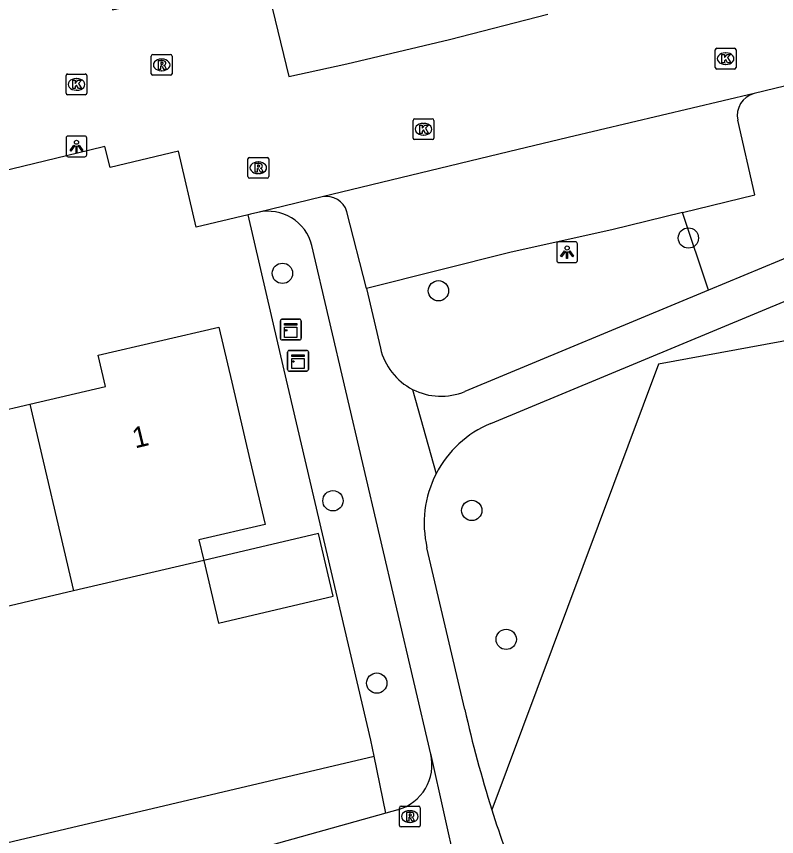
# Model space of a CAD drawing. Extents: x 158461 to 159795, y 387220 to 388672.
# Drawn here: x 159171.43 to 159208.04, y 388443.77 to 388483.24 of the extents above; entities that cross this region are included whole.
import ezdxf

# ---------------------------------------------------------------- set-up
doc = ezdxf.new("R2010")
doc.units = 0
for name, color, linetype in [('IMGEO_Boom', 7, 'Continuous'), ('IMGEO_Groenvoorziening', 7, 'Continuous'), ('IMGEO_Kast', 7, 'Continuous'), ('IMGEO_Kolk', 7, 'Continuous'), ('IMGEO_Lichtpunt', 7, 'Continuous'), ('IMGEO_Pand', 7, 'Continuous'), ('IMGEO_Pand_nummerreeks', 7, 'Continuous'), ('IMGEO_Parkeervlak_open', 7, 'Continuous'), ('IMGEO_Rijbaan_lokaal_open', 7, 'Continuous'), ('IMGEO_Rioolput', 7, 'Continuous'), ('IMGEO_Voetpad_halfverhard', 7, 'Continuous')]:
    doc.layers.add(name, color=color, linetype=linetype)

msp = doc.modelspace()

# ---------------------------------------------------------------- linework, layer by layer
at = {"layer": 'IMGEO_Boom'}
for centre in [(159203.791, 388472.579), (159184.242, 388470.879), (159191.756, 388470.039), (159186.677, 388459.935), (159193.362, 388459.466), (159195.02, 388453.262), (159188.784, 388451.158)]:
    msp.add_circle(centre, 0.489, dxfattribs=at)
at = {"layer": 'IMGEO_Groenvoorziening'}
for points in [[(159188.655, 388447.639), (159188.496, 388448.411), (159184.334, 388466.226), (159182.587, 388473.7)], [(159204.759, 388470.065), (159203.504, 388473.804)], [(159209.162, 388439.06), (159215.591, 388456.232), (159212.65, 388468.406), (159202.355, 388466.514), (159194.326, 388445.066)], [(159141.574, 388436.559), (159188.655, 388447.639)], [(159189.219, 388444.902), (159188.655, 388447.639)]]:
    msp.add_lwpolyline(points, dxfattribs=at)
at = {"layer": 'IMGEO_Kast'}
for p, q in [((159184.143, 388467.747), (159184.143, 388468.588)), ((159184.143, 388468.588), (159184.143, 388467.747)), ((159184.218, 388468.672), (159185.059, 388468.672)), ((159185.059, 388468.672), (159184.218, 388468.672)), ((159185.143, 388468.597), (159185.143, 388467.756)), ((159185.143, 388467.756), (159185.143, 388468.597)), ((159185.068, 388467.672), (159184.227, 388467.672)), ((159184.227, 388467.672), (159185.068, 388467.672)), ((159184.493, 388466.247), (159184.493, 388467.088)), ((159184.493, 388467.088), (159184.493, 388466.247)), ((159184.568, 388467.172), (159185.409, 388467.172)), ((159185.409, 388467.172), (159184.568, 388467.172)), ((159185.493, 388467.097), (159185.493, 388466.256)), ((159185.493, 388466.256), (159185.493, 388467.097)), ((159185.418, 388466.172), (159184.577, 388466.172)), ((159184.577, 388466.172), (159185.418, 388466.172))]:
    msp.add_line(p, q, dxfattribs=at)
for points in [[(159184.338, 388468.462), (159184.938, 388468.462), (159184.938, 388468.377), (159184.338, 388468.377), (159184.338, 388468.462)], [(159184.338, 388468.287), (159184.938, 388468.287), (159184.938, 388467.798), (159184.338, 388467.798), (159184.338, 388468.287)], [(159184.688, 388466.962), (159185.288, 388466.962), (159185.288, 388466.877), (159184.688, 388466.877), (159184.688, 388466.962)], [(159184.688, 388466.787), (159185.288, 388466.787), (159185.288, 388466.298), (159184.688, 388466.298), (159184.688, 388466.787)]]:
    msp.add_lwpolyline(points, dxfattribs=at)
for centre in [(159184.422, 388468.136), (159184.772, 388466.636)]:
    msp.add_circle(centre, 0.0377, dxfattribs=at)
for centre, start, end in [((159184.221, 388468.594), 92.4484, 184.2845), ((159184.221, 388468.594), 92.4484, 184.2845), ((159185.065, 388468.594), 2.4484, 94.2845), ((159185.065, 388468.594), 2.4484, 94.2845), ((159185.065, 388467.75), 272.4484, 4.2845), ((159185.065, 388467.75), 272.4484, 4.2845), ((159184.221, 388467.75), 182.4484, 274.2845), ((159184.221, 388467.75), 182.4484, 274.2845), ((159184.571, 388467.094), 92.4484, 184.2845), ((159184.571, 388467.094), 92.4484, 184.2845), ((159185.415, 388467.094), 2.4484, 94.2845), ((159185.415, 388467.094), 2.4484, 94.2845), ((159184.571, 388466.25), 182.4484, 274.2845), ((159184.571, 388466.25), 182.4484, 274.2845), ((159185.415, 388466.25), 272.4484, 4.2845), ((159185.415, 388466.25), 272.4484, 4.2845)]:
    msp.add_arc(centre, 0.0779, start, end, dxfattribs=at)
at = {"layer": 'IMGEO_Kolk'}
for p, q in [((159205.085, 388480.785), (159205.085, 388481.637)), ((159205.16, 388481.711), (159206.012, 388481.711)), ((159206.086, 388481.637), (159206.086, 388480.785)), ((159205.573, 388481.491), (159205.598, 388481.491)), ((159205.596, 388480.931), (159205.571, 388480.931)), ((159173.823, 388479.546), (159173.823, 388480.398)), ((159173.898, 388480.472), (159174.75, 388480.472)), ((159174.824, 388480.398), (159174.824, 388479.546)), ((159206.012, 388480.711), (159205.16, 388480.711)), ((159174.311, 388480.252), (159174.336, 388480.252)), ((159174.334, 388479.692), (159174.309, 388479.692)), ((159174.75, 388479.472), (159173.898, 388479.472)), ((159190.533, 388477.39), (159190.533, 388478.242)), ((159190.608, 388478.316), (159191.46, 388478.316)), ((159191.021, 388478.096), (159191.046, 388478.096)), ((159191.534, 388478.242), (159191.534, 388477.39)), ((159191.46, 388477.316), (159190.608, 388477.316)), ((159191.044, 388477.536), (159191.019, 388477.536))]:
    msp.add_line(p, q, dxfattribs=at)
for points in [[(159205.085, 388480.785), (159205.085, 388481.637)], [(159205.16, 388481.711), (159206.012, 388481.711)], [(159206.086, 388481.637), (159206.086, 388480.785)], [(159205.406, 388481.411), (159205.529, 388481.411), (159205.529, 388481.26), (159205.659, 388481.411), (159205.823, 388481.411), (159205.677, 388481.26), (159205.83, 388481.011), (159205.678, 388481.011), (159205.593, 388481.175), (159205.529, 388481.108), (159205.529, 388481.011), (159205.406, 388481.011), (159205.406, 388481.411)], [(159173.823, 388479.546), (159173.823, 388480.398)], [(159173.898, 388480.472), (159174.75, 388480.472)], [(159174.824, 388480.398), (159174.824, 388479.546)], [(159206.012, 388480.711), (159205.16, 388480.711)], [(159174.144, 388480.172), (159174.267, 388480.172), (159174.267, 388480.021), (159174.397, 388480.172), (159174.561, 388480.172), (159174.415, 388480.021), (159174.568, 388479.772), (159174.416, 388479.772), (159174.331, 388479.936), (159174.267, 388479.869), (159174.267, 388479.772), (159174.144, 388479.772), (159174.144, 388480.172)], [(159174.75, 388479.472), (159173.898, 388479.472)], [(159190.533, 388477.39), (159190.533, 388478.242)], [(159190.608, 388478.316), (159191.46, 388478.316)], [(159190.854, 388478.016), (159190.977, 388478.016), (159190.977, 388477.865), (159191.107, 388478.016), (159191.271, 388478.016), (159191.125, 388477.865), (159191.278, 388477.616), (159191.126, 388477.616), (159191.041, 388477.78), (159190.977, 388477.713), (159190.977, 388477.616), (159190.854, 388477.616), (159190.854, 388478.016)], [(159191.534, 388478.242), (159191.534, 388477.39)], [(159191.46, 388477.316), (159190.608, 388477.316)]]:
    msp.add_lwpolyline(points, dxfattribs=at)
for centre, start, end in [((159205.162, 388481.635), 91.552, 178.448), ((159205.162, 388481.635), 91.552, 178.448), ((159206.01, 388481.635), 1.552, 88.448), ((159206.01, 388481.635), 1.552, 88.448), ((159205.162, 388480.787), 181.552, 268.448), ((159205.162, 388480.787), 181.552, 268.448), ((159206.01, 388480.787), 271.552, 358.448), ((159206.01, 388480.787), 271.552, 358.448), ((159173.9, 388480.396), 91.552, 178.448), ((159173.9, 388480.396), 91.552, 178.448), ((159174.748, 388480.396), 1.552, 88.448), ((159174.748, 388480.396), 1.552, 88.448), ((159173.9, 388479.548), 181.552, 268.448), ((159173.9, 388479.548), 181.552, 268.448), ((159174.748, 388479.548), 271.552, 358.448), ((159174.748, 388479.548), 271.552, 358.448), ((159190.61, 388478.24), 91.552, 178.448), ((159190.61, 388478.24), 91.552, 178.448), ((159191.458, 388478.24), 1.552, 88.448), ((159191.458, 388478.24), 1.552, 88.448), ((159190.61, 388477.392), 181.552, 268.448), ((159190.61, 388477.392), 181.552, 268.448), ((159191.458, 388477.392), 271.552, 358.448), ((159191.458, 388477.392), 271.552, 358.448)]:
    msp.add_arc(centre, 0.0765, start, end, dxfattribs=at)
for centre, major_axis, ratio, start_param, end_param in [((159205.572, 388481.211), (-0.387, 0.002), 0.722429, 4.712389, 7.853982), ((159205.597, 388481.211), (-0.39, 0.002), 0.717154, 1.570796, 4.712389), ((159174.31, 388479.972), (-0.387, 0.002), 0.722429, 4.712389, 7.853982), ((159174.335, 388479.972), (-0.39, 0.002), 0.717154, 1.570796, 4.712389), ((159191.02, 388477.816), (-0.387, 0.002), 0.722429, 4.712389, 7.853982), ((159191.045, 388477.816), (-0.39, 0.002), 0.717154, 1.570796, 4.712389)]:
    msp.add_ellipse(centre, major_axis=major_axis, ratio=ratio, start_param=start_param, end_param=end_param, dxfattribs=at)
at = {"layer": 'IMGEO_Lichtpunt'}
for p, q in [((159173.827, 388477.39), (159173.827, 388476.583)), ((159173.827, 388477.39), (159173.827, 388476.583)), ((159174.729, 388477.485), (159173.921, 388477.485)), ((159174.729, 388477.485), (159173.921, 388477.485)), ((159174.823, 388476.583), (159174.823, 388477.39)), ((159174.823, 388476.583), (159174.823, 388477.39)), ((159173.921, 388476.489), (159174.729, 388476.489)), ((159173.921, 388476.489), (159174.729, 388476.489)), ((159197.454, 388472.3), (159197.454, 388471.493)), ((159197.454, 388472.3), (159197.454, 388471.493)), ((159198.356, 388472.395), (159197.548, 388472.395)), ((159198.356, 388472.395), (159197.548, 388472.395)), ((159198.45, 388471.493), (159198.45, 388472.3)), ((159198.45, 388471.493), (159198.45, 388472.3)), ((159197.548, 388471.399), (159198.356, 388471.399)), ((159197.548, 388471.399), (159198.356, 388471.399))]:
    msp.add_line(p, q, dxfattribs=at)
for points in [[(159174.201, 388477.054), (159174.24, 388477.026), (159174.052, 388476.764), (159174.014, 388476.791), (159174.201, 388477.054)], [(159174.303, 388477.006), (159174.35, 388477.006), (159174.35, 388476.684), (159174.303, 388476.684), (159174.303, 388477.006)], [(159174.413, 388477.026), (159174.451, 388477.053), (159174.638, 388476.791), (159174.599, 388476.763), (159174.413, 388477.026)], [(159197.828, 388471.964), (159197.867, 388471.936), (159197.679, 388471.674), (159197.641, 388471.701), (159197.828, 388471.964)], [(159197.93, 388471.916), (159197.977, 388471.916), (159197.977, 388471.594), (159197.93, 388471.594), (159197.93, 388471.916)], [(159198.04, 388471.936), (159198.078, 388471.963), (159198.265, 388471.701), (159198.226, 388471.673), (159198.04, 388471.936)]]:
    msp.add_lwpolyline(points, dxfattribs=at)
for centre in [(159174.326, 388477.188), (159197.953, 388472.098)]:
    msp.add_circle(centre, 0.0994, dxfattribs=at)
for centre, start, end in [((159173.921, 388477.39), 90, 180), ((159173.921, 388477.39), 90, 180), ((159174.729, 388477.39), 0, 90), ((159174.729, 388477.39), 0, 90), ((159173.921, 388476.583), 180, 270), ((159173.921, 388476.583), 180, 270), ((159174.729, 388476.583), 270, 0), ((159174.729, 388476.583), 270, 360), ((159197.548, 388472.3), 90, 180), ((159197.548, 388472.3), 90, 180), ((159198.356, 388472.3), 0, 90), ((159198.356, 388472.3), 0, 90), ((159197.548, 388471.493), 180, 270), ((159197.548, 388471.493), 180, 270), ((159198.356, 388471.493), 270, 0), ((159198.356, 388471.493), 270, 360)]:
    msp.add_arc(centre, 0.0946, start, end, dxfattribs=at)
at = {"layer": 'IMGEO_Pand'}
for points in [[(159164.66, 388468.708), (159167.205, 388469.303), (159168.505, 388463.741), (159172.085, 388464.577)], [(159172.085, 388464.577), (159175.725, 388465.428), (159175.373, 388466.934), (159181.185, 388468.293), (159181.806, 388465.635), (159182.677, 388461.911), (159183.407, 388458.789), (159180.225, 388458.045), (159180.456, 388457.058)], [(159172.085, 388464.577), (159174.185, 388455.592)], [(159180.456, 388457.058), (159181.161, 388454.045), (159186.693, 388455.338), (159185.988, 388458.351), (159180.456, 388457.058)], [(159180.456, 388457.058), (159174.185, 388455.592)], [(159174.185, 388455.592), (159168.062, 388454.161)]]:
    msp.add_lwpolyline(points, dxfattribs=at)
at = {"layer": 'IMGEO_Parkeervlak_open'}
for points in [[(159203.504, 388473.804), (159206.998, 388474.654), (159206.165, 388478.246)], [(159203.504, 388473.804), (159200.103, 388472.977), (159195.253, 388471.903), (159188.29, 388470.145)]]:
    msp.add_lwpolyline(points, dxfattribs=at)
msp.add_arc((159207.24, 388478.47), 1.098, 104.825, 191.7911, dxfattribs=at)
at = {"layer": 'IMGEO_Rijbaan_lokaal_open'}
for points in [[(159174.635, 388485.706), (159175.522, 388485.916), (159176.068, 388483.558), (159181.754, 388484.883), (159182.911, 388485.153), (159183.362, 388485.258), (159184.547, 388480.348), (159187.344, 388480.962), (159192.291, 388482.14), (159197.026, 388483.347)], [(159210.482, 388480.382), (159206.959, 388479.532)], [(159206.959, 388479.532), (159197.997, 388477.415), (159195.126, 388476.731), (159186.159, 388474.56)], [(159182.587, 388473.7), (159180.082, 388473.098), (159179.246, 388476.761), (159175.943, 388475.979), (159175.696, 388476.987), (159174.971, 388476.811), (159173.84, 388476.537), (159165.95, 388474.626), (159160.872, 388473.438), (159159.313, 388473.098), (159158.116, 388472.836), (159156.558, 388472.496)], [(159186.159, 388474.56), (159183.06, 388473.814)], [(159183.06, 388473.814), (159182.698, 388473.727), (159182.587, 388473.7)]]:
    msp.add_lwpolyline(points, dxfattribs=at)
at = {"layer": 'IMGEO_Rioolput'}
for p, q in [((159177.928, 388480.483), (159177.928, 388481.335)), ((159178.003, 388481.409), (159178.855, 388481.409)), ((159178.416, 388481.189), (159178.441, 388481.189)), ((159178.929, 388481.335), (159178.929, 388480.483)), ((159178.855, 388480.409), (159178.003, 388480.409)), ((159178.439, 388480.629), (159178.414, 388480.629)), ((159182.656, 388476.459), (159183.508, 388476.459)), ((159182.581, 388475.533), (159182.581, 388476.385)), ((159183.069, 388476.239), (159183.094, 388476.239)), ((159183.582, 388476.385), (159183.582, 388475.533)), ((159183.092, 388475.679), (159183.067, 388475.679)), ((159183.508, 388475.459), (159182.656, 388475.459)), ((159189.88, 388444.31), (159189.88, 388445.162)), ((159189.955, 388445.236), (159190.807, 388445.236)), ((159190.368, 388445.016), (159190.393, 388445.016)), ((159190.881, 388445.162), (159190.881, 388444.31)), ((159190.807, 388444.236), (159189.955, 388444.236)), ((159190.391, 388444.456), (159190.366, 388444.456))]:
    msp.add_line(p, q, dxfattribs=at)
for points in [[(159177.928, 388480.483), (159177.928, 388481.335)], [(159178.003, 388481.409), (159178.855, 388481.409)], [(159178.929, 388481.335), (159178.929, 388480.483)], [(159178.517, 388481.107), (159178.265, 388481.109), (159178.265, 388480.709)], [(159178.265, 388480.709), (159178.389, 388480.709), (159178.389, 388480.871), (159178.4, 388480.871)], [(159178.443, 388481.028), (159178.389, 388481.028), (159178.389, 388480.947)], [(159178.389, 388480.947), (159178.441, 388480.947)], [(159178.447, 388480.842), (159178.518, 388480.709), (159178.658, 388480.709), (159178.593, 388480.835)], [(159178.855, 388480.409), (159178.003, 388480.409)], [(159182.656, 388476.459), (159183.508, 388476.459)], [(159182.581, 388475.533), (159182.581, 388476.385)], [(159183.17, 388476.157), (159182.918, 388476.159), (159182.918, 388475.759)], [(159183.096, 388476.078), (159183.042, 388476.078), (159183.042, 388475.997)], [(159183.582, 388476.385), (159183.582, 388475.533)], [(159182.918, 388475.759), (159183.042, 388475.759), (159183.042, 388475.921), (159183.053, 388475.921)], [(159183.042, 388475.997), (159183.094, 388475.997)], [(159183.1, 388475.892), (159183.171, 388475.759), (159183.311, 388475.759), (159183.246, 388475.885)], [(159183.508, 388475.459), (159182.656, 388475.459)], [(159189.88, 388444.31), (159189.88, 388445.162)], [(159189.955, 388445.236), (159190.807, 388445.236)], [(159190.469, 388444.934), (159190.217, 388444.936), (159190.217, 388444.536)], [(159190.395, 388444.855), (159190.341, 388444.855), (159190.341, 388444.774)], [(159190.881, 388445.162), (159190.881, 388444.31)], [(159190.217, 388444.536), (159190.341, 388444.536), (159190.341, 388444.698), (159190.352, 388444.698)], [(159190.341, 388444.774), (159190.393, 388444.774)], [(159190.399, 388444.669), (159190.47, 388444.536), (159190.61, 388444.536), (159190.545, 388444.662)], [(159190.807, 388444.236), (159189.955, 388444.236)]]:
    msp.add_lwpolyline(points, dxfattribs=at)
for centre, radius, start, end in [((159178.005, 388481.333), 0.0765, 91.552, 178.448), ((159178.005, 388481.333), 0.0765, 91.552, 178.448), ((159178.853, 388481.333), 0.0765, 1.552, 88.448), ((159178.853, 388481.333), 0.0765, 1.552, 88.448), ((159178.399, 388480.818), 0.0533, 26.0293, 88.6989), ((159178.425, 388481.136), 0.19, 274.7715, 282.9687), ((159178.449, 388480.932), 0.0964, 77.0061, 93.1865), ((159178.463, 388480.989), 0.0378, 276.6634, 79.6772), ((159178.516, 388480.997), 0.109, 350.3612, 89.416), ((159178.514, 388480.997), 0.112, 277.5842, 350.9817), ((159178.498, 388480.782), 0.108, 29.5134, 73.7905), ((159178.005, 388480.485), 0.0765, 181.552, 268.448), ((159178.005, 388480.485), 0.0765, 181.552, 268.448), ((159178.853, 388480.485), 0.0765, 271.552, 358.448), ((159178.853, 388480.485), 0.0765, 271.552, 358.448), ((159182.658, 388476.383), 0.0765, 91.552, 178.448), ((159182.658, 388476.383), 0.0765, 91.552, 178.448), ((159183.506, 388476.383), 0.0765, 1.552, 88.448), ((159183.506, 388476.383), 0.0765, 1.552, 88.448), ((159183.102, 388475.982), 0.0964, 77.0061, 93.1865), ((159183.116, 388476.039), 0.0378, 276.6634, 79.6772), ((159183.169, 388476.047), 0.109, 350.3612, 89.416), ((159183.052, 388475.868), 0.0533, 26.0293, 88.6989), ((159183.078, 388476.186), 0.19, 274.7715, 282.9687), ((159183.167, 388476.047), 0.112, 277.5842, 350.9817), ((159183.151, 388475.832), 0.108, 29.5134, 73.7905), ((159182.658, 388475.535), 0.0765, 181.552, 268.448), ((159182.658, 388475.535), 0.0765, 181.552, 268.448), ((159183.506, 388475.535), 0.0765, 271.552, 358.448), ((159183.506, 388475.535), 0.0765, 271.552, 358.448), ((159189.957, 388445.16), 0.0765, 91.552, 178.448), ((159189.957, 388445.16), 0.0765, 91.552, 178.448), ((159190.401, 388444.759), 0.0964, 77.0061, 93.1865), ((159190.468, 388444.824), 0.109, 350.3612, 89.416), ((159190.805, 388445.16), 0.0765, 1.552, 88.448), ((159190.805, 388445.16), 0.0765, 1.552, 88.448), ((159190.351, 388444.645), 0.0533, 26.0293, 88.6989), ((159190.377, 388444.963), 0.19, 274.7715, 282.9687), ((159190.415, 388444.816), 0.0378, 276.6634, 79.6772), ((159190.466, 388444.824), 0.112, 277.5842, 350.9817), ((159190.45, 388444.609), 0.108, 29.5134, 73.7905), ((159189.957, 388444.312), 0.0765, 181.552, 268.448), ((159189.957, 388444.312), 0.0765, 181.552, 268.448), ((159190.805, 388444.312), 0.0765, 271.552, 358.448), ((159190.805, 388444.312), 0.0765, 271.552, 358.448)]:
    msp.add_arc(centre, radius, start, end, dxfattribs=at)
for centre, major_axis, ratio, start_param, end_param in [((159178.415, 388480.909), (-0.387, 0.002), 0.722429, 4.712389, 7.853982), ((159178.44, 388480.909), (-0.39, 0.002), 0.717154, 1.570796, 4.712389), ((159183.068, 388475.959), (-0.387, 0.002), 0.722429, 4.712389, 7.853982), ((159183.093, 388475.959), (-0.39, 0.002), 0.717154, 1.570796, 4.712389), ((159190.367, 388444.736), (-0.387, 0.002), 0.722429, 4.712389, 7.853982), ((159190.392, 388444.736), (-0.39, 0.002), 0.717154, 1.570796, 4.712389)]:
    msp.add_ellipse(centre, major_axis=major_axis, ratio=ratio, start_param=start_param, end_param=end_param, dxfattribs=at)
at = {"layer": 'IMGEO_Voetpad_halfverhard'}
for points in [[(159220.922, 388476.782), (159204.759, 388470.065)], [(159188.29, 388470.145), (159187.347, 388473.843)], [(159191.384, 388447.743), (159185.666, 388472.219)], [(159194.272, 388463.656), (159212.422, 388471.198)], [(159188.29, 388470.145), (159188.959, 388467.28)], [(159204.759, 388470.065), (159193.032, 388465.192)], [(159190.512, 388465.293), (159191.64, 388461.226)], [(159193.023, 388449.887), (159191.204, 388457.671)], [(159192.616, 388442.294), (159191.417, 388447.629), (159191.384, 388447.743)], [(159189.219, 388444.902), (159168.126, 388439.011), (159153.628, 388435.917), (159149.139, 388435.097), (159136.254, 388433.137), (159129.676, 388431.727), (159101.044, 388424.926), (159097.514, 388424.087)], [(159189.801, 388445.065), (159189.219, 388444.902)], [(159194.326, 388445.066), (159194.559, 388444.341)]]:
    msp.add_lwpolyline(points, dxfattribs=at)
for centre, radius, start, end in [((159186.37, 388473.567), 1.015, 15.7664, 102.0087), ((159183.544, 388471.678), 2.19, 14.3033, 102.7593), ((159191.881, 388467.963), 3.001, 193.1647, 242.8563), ((159191.881, 388467.964), 3.002, 242.8644, 292.5453), ((159196.265, 388458.857), 5.196, 112.5516, 152.878), ((159196.264, 388458.855), 5.196, 152.8487, 193.1672), ((159251.222, 388463.03), 59.664, 192.72575, 197.52287), ((159189.194, 388447.231), 2.249, 285.6603, 13.164), ((159251.111, 388462.932), 59.529, 198.19818, 202.2475)]:
    msp.add_arc(centre, radius, start, end, dxfattribs=at)

# ---------------------------------------------------------------- texts
at = {"layer": 'IMGEO_Pand_nummerreeks'}
msp.add_text('1', height=1, rotation=13.5619, dxfattribs=at).set_placement((159177.149, 388462.447))

doc.saveas('drawing.dxf')
